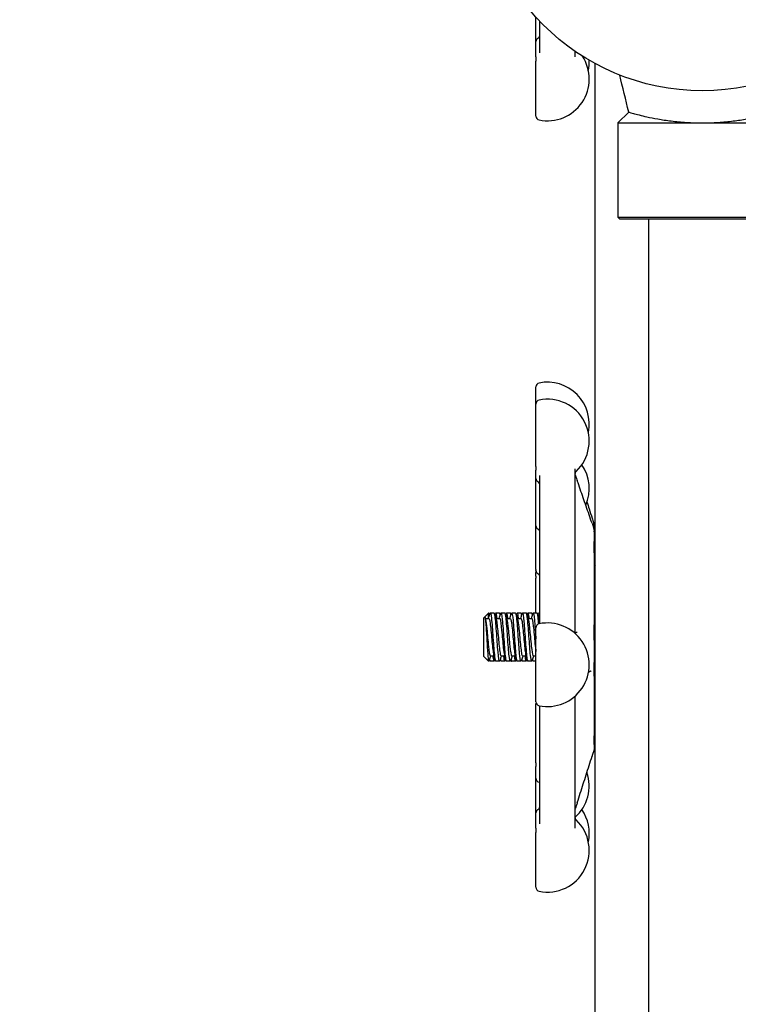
# Model space of a CAD drawing. Header units: inches. Extents: x 24 to 1128, y -69 to 748.
# Tile 333 of 656: x 482.3 to 487.89, y 670.49 to 678.15. Entities that reach past the tile are written whole.
import ezdxf

# ---------------------------------------------------------------- set-up
doc = ezdxf.new("R2010")
doc.units = ezdxf.units.IN
doc.header["$LTSCALE"] = 32
doc.header["$MEASUREMENT"] = 0
doc.layers.add('Dimension (ANSI)', color=7, linetype='Continuous', lineweight=25)
doc.layers.add('Visible (ANSI)', color=7, linetype='Continuous', lineweight=30)
doc.styles.add('Note Text (ANSI)', font='tahoma.ttf')
doc.dimstyles.new('SB Fraction-16 (ANSI)', dxfattribs={"dimscale": 32, "dimtxt": 0.125, "dimasz": 0.098425, "dimexe": 0.125, "dimexo": 0.0625, "dimgap": 0.031496, "dimtad": 0, "dimtih": 1, "dimtoh": 1, "dimdec": 4, "dimrnd": 1e-08, "dimzin": 0, "dimdsep": 46, "dimlunit": 5, "dimtxsty": 'Note Text (ANSI)', "dimcen": 0.09, "dimdle": 0.393701, "dimclrd": 256, "dimclre": 256, "dimclrt": 256, "dimadec": 0, "dimazin": 3, "dimtfac": 0.96, "dimtofl": 0, "dimtmove": 0, "dimatfit": 3, "dimfxl": 1, "dimfrac": 2, "dimtolj": 1, "dimtzin": 12, "dimlwd": -1, "dimlwe": -1, "dimarcsym": 0})

# ---------------------------------------------------------------- blocks, each defined once
blk = doc.blocks.new('*D18')
at = {"layer": 'Defpoints', "color": 0, "transparency": 16777216}
for p in [(496.2806, 687.6685), (344.4743, 549.6685), (496.2806, 549.6685)]:
    blk.add_point(p, dxfattribs=at)
at = {"layer": 'Dimension (ANSI)', "transparency": 16777216}
for p, q in [((494.2806, 687.6685), (340.4743, 687.6685)), ((344.4743, 684.5189), (344.4743, 621.7677)), ((344.4743, 552.8181), (344.4743, 615.5693)), ((494.2806, 549.6685), (340.4743, 549.6685))]:
    blk.add_line(p, q, dxfattribs=at)
for points in [[(343.9494, 684.5189), (344.9993, 684.5189), (344.4743, 687.6685)], [(343.9494, 552.8181), (344.9993, 552.8181), (344.4743, 549.6685)]]:
    blk.add_solid(points, dxfattribs=at)
at = {"layer": 'Dimension (ANSI)', "transparency": 16777216, "insert": (340.3723, 620.7599), "char_height": 4, "attachment_point": 1, "style": 'Note Text (ANSI)'}
blk.add_mtext('\\A1;138', dxfattribs=at)

msp = doc.modelspace()

# ---------------------------------------------------------------- linework, layer by layer
at = {"layer": 'Visible (ANSI)'}
for p, q in [((486.31659, 677.98011), (486.31659, 678.17109)), ((486.34784, 677.89427), (486.34784, 678.1376)), ((486.31659, 677.86212), (486.31659, 677.98011)), ((486.62034, 677.90596), (486.62034, 677.86257)), ((486.31659, 677.86212), (486.31659, 677.82823)), ((486.31659, 677.40173), (486.31659, 677.82823)), ((486.77909, 668.83214), (486.77909, 677.80885)), ((487.03929, 677.43211), (486.95534, 677.34815)), ((486.95534, 677.34815), (488.26784, 677.34815)), ((486.95534, 677.34815), (486.95534, 676.61378)), ((486.95534, 676.61378), (488.26784, 676.61378)), ((486.97097, 676.59815), (486.95534, 676.61378)), ((488.25222, 676.59815), (486.97097, 676.59815)), ((487.19159, 676.59815), (487.19159, 640.98303)), ((486.31659, 675.16104), (486.31659, 675.29386)), ((486.31659, 674.67531), (486.31659, 675.16104)), ((486.31659, 674.67531), (486.31659, 674.64718)), ((486.31659, 674.58265), (486.31659, 674.64718)), ((486.34784, 673.45988), (486.34784, 674.60507)), ((486.62034, 674.65725), (486.62034, 673.3777)), ((486.31659, 674.2149), (486.31659, 674.58265)), ((486.31659, 673.8748), (486.31659, 674.2149)), ((486.77034, 674.19151), (486.77034, 674.21498)), ((486.77034, 674.19154), (486.77034, 674.1744)), ((486.77034, 674.17277), (486.77034, 674.1744)), ((486.77034, 674.1679), (486.77034, 674.17269)), ((486.77034, 674.1679), (486.77034, 674.09289)), ((486.77034, 674.00291), (486.77034, 674.09289)), ((486.77034, 674.00291), (486.77034, 673.44229)), ((486.77868, 673.90779), (486.77909, 673.90779)), ((486.31659, 673.8748), (486.31659, 673.86755)), ((486.31659, 673.86717), (486.31659, 673.86755)), ((486.31659, 673.8226), (486.31659, 673.85051)), ((486.31659, 673.8226), (486.31659, 673.80619)), ((486.31659, 673.53529), (486.31659, 673.80619)), ((485.91728, 673.50361), (485.94656, 673.53529)), ((485.94656, 673.49362), (485.94656, 673.53529)), ((485.95076, 673.53529), (485.94656, 673.53529)), ((485.99242, 673.53529), (485.96153, 673.53529)), ((486.03409, 673.53529), (486.0032, 673.53529)), ((486.07576, 673.53529), (486.04487, 673.53529)), ((486.11742, 673.53529), (486.08653, 673.53529)), ((486.15909, 673.53529), (486.1282, 673.53529)), ((486.20076, 673.53529), (486.16987, 673.53529)), ((486.24242, 673.53529), (486.21153, 673.53529)), ((486.28409, 673.53529), (486.2532, 673.53529)), ((486.32576, 673.53529), (486.29487, 673.53529)), ((486.34784, 673.53529), (486.33653, 673.53529)), ((485.90909, 673.49475), (485.91728, 673.50361)), ((485.90909, 673.49475), (485.90909, 673.20087)), ((485.92209, 673.49362), (485.95076, 673.49362)), ((486.00543, 673.49362), (486.03409, 673.49362)), ((486.08876, 673.49362), (486.11743, 673.49362)), ((486.17209, 673.49362), (486.20076, 673.49362)), ((486.25543, 673.49362), (486.28409, 673.49362)), ((486.33876, 673.49362), (486.34784, 673.49362)), ((486.77034, 673.32453), (486.77034, 673.44229)), ((486.31659, 672.84507), (486.31659, 673.4207)), ((486.77034, 673.32453), (486.77034, 673.15054)), ((485.90909, 673.20087), (485.90909, 673.20083)), ((485.90909, 673.20083), (485.9095, 673.2004)), ((485.9095, 673.2004), (485.94656, 673.16029)), ((485.94656, 673.16029), (485.94656, 673.16963)), ((485.95076, 673.16029), (485.94656, 673.16029)), ((485.96153, 673.20196), (485.9902, 673.20196)), ((485.99242, 673.16029), (485.96153, 673.16029)), ((486.03409, 673.16029), (486.0032, 673.16029)), ((486.04487, 673.20196), (486.07353, 673.20196)), ((486.07576, 673.16029), (486.04487, 673.16029)), ((486.11742, 673.16029), (486.08653, 673.16029)), ((486.1282, 673.20196), (486.15687, 673.20196)), ((486.15909, 673.16029), (486.1282, 673.16029)), ((486.20076, 673.16029), (486.16987, 673.16029)), ((486.21153, 673.20196), (486.2402, 673.20196)), ((486.24242, 673.16029), (486.21153, 673.16029)), ((486.28409, 673.16029), (486.2532, 673.16029)), ((486.29487, 673.20196), (486.31659, 673.20196)), ((486.31659, 673.16029), (486.29487, 673.16029)), ((486.77034, 673.04454), (486.77034, 673.15054)), ((486.77034, 673.04454), (486.77034, 672.57959)), ((486.31659, 672.36885), (486.31659, 672.82841)), ((486.62034, 672.88807), (486.62034, 671.86257)), ((486.34784, 671.89427), (486.34784, 672.81324)), ((486.77868, 672.78779), (486.77909, 672.78779)), ((486.77034, 672.51331), (486.77034, 672.57959)), ((486.77034, 672.51331), (486.77034, 672.48079)), ((486.77034, 672.4806), (486.77034, 672.48079)), ((486.31659, 672.36885), (486.31659, 672.34085)), ((486.31659, 672.25003), (486.31659, 672.34085)), ((486.31659, 671.98011), (486.31659, 672.25003)), ((486.31659, 671.86212), (486.31659, 671.98011)), ((486.31659, 671.86212), (486.31659, 671.82823)), ((486.31659, 671.40173), (486.31659, 671.82823))]:
    msp.add_line(p, q, dxfattribs=at)
msp.add_circle((487.61159, 679.34815), 1.75, dxfattribs=at)
for centre, radius, start, end in [((486.34784, 677.98011), 0.03125, 120, 180), ((486.31659, 678.03424), 0.03125, 300, 329.413755), ((486.40659, 677.68954), 0.325, 258.463041, 33.251601), ((486.40659, 677.82236), 0.325, 348.209299, 2.346467), ((486.34784, 677.40173), 0.03125, 180, 258.463041), ((486.34784, 675.29386), 0.03125, 101.536959, 180), ((486.40659, 675.00604), 0.325, 348.209299, 101.536959), ((486.40659, 674.87322), 0.325, 313.449842, 101.536959), ((486.34784, 675.16104), 0.03125, 101.536959, 180), ((486.40659, 674.50546), 0.325, 336.380744, 34.45644), ((486.65159, 674.61459), 0.03125, 133.449842, 180), ((486.34784, 674.58265), 0.03125, 180, 240), ((486.31659, 674.52853), 0.03125, 0, 60), ((486.34784, 674.2149), 0.03125, 180, 240), ((486.73909, 674.19154), 0.03125, 0, 48.711706), ((486.31659, 674.16077), 0.03125, 0, 60), ((486.80159, 673.92904), 0.03125, 180, 223.94552), ((486.34784, 673.86717), 0.03125, 180, 240), ((486.34784, 673.85051), 0.03125, 164.540143, 180), ((486.31659, 673.81305), 0.03125, 0, 60), ((486.34784, 673.4207), 0.03125, 101.536959, 180), ((486.40659, 673.13288), 0.325, 258.463041, 101.536959), ((486.34784, 672.84507), 0.03125, 180, 258.463041), ((486.34784, 672.82841), 0.03125, 164.540143, 180), ((486.80159, 672.76654), 0.03125, 136.05448, 180), ((486.40659, 672.19012), 0.325, 311.152792, 19.038163), ((486.34784, 672.25003), 0.03125, 180, 258.463041), ((486.40659, 672.53784), 0.325, 258.463041, 259.585431), ((486.34784, 671.98011), 0.03125, 120, 180), ((486.31659, 672.03424), 0.03125, 300, 329.413755), ((486.40659, 671.82236), 0.325, 348.209299, 34.45644), ((486.40659, 671.68954), 0.325, 258.463041, 46.550158), ((486.65159, 671.94817), 0.03125, 180, 226.550158), ((486.34784, 671.40173), 0.03125, 180, 258.463041)]:
    msp.add_arc(centre, radius, start, end, dxfattribs=at)
for points, knots in [([(486.34349, 678.01833), (486.3444, 678.01987), (486.3452, 678.02117), (486.34651, 678.02339), (486.34703, 678.02431), (486.34758, 678.02537), (486.34773, 678.02567), (486.34784, 678.02591)], [0.51351333, 0.51351333, 0.51351333, 0.51351333, 0.55704859, 0.55704859, 0.60058386, 0.60058386, 0.62260676, 0.62260676, 0.62260676, 0.62260676]), ([(487.05629, 677.42711), (487.06148, 677.4256), (487.06775, 677.42382), (487.09959, 677.41496), (487.13674, 677.40514), (487.20551, 677.38997), (487.234, 677.38417), (487.29767, 677.373), (487.33286, 677.36763), (487.40778, 677.35852), (487.44761, 677.35478), (487.52908, 677.34975), (487.57072, 677.34847), (487.65246, 677.34847), (487.69411, 677.34975), (487.77558, 677.35478), (487.8154, 677.35852), (487.89032, 677.36763), (487.92551, 677.373), (487.98918, 677.38417), (488.01768, 677.38997), (488.08644, 677.40514), (488.12359, 677.41496), (488.17231, 677.42852), (488.18389, 677.43211), (488.18389, 677.43211)], [0.3885394, 0.3885394, 0.3885394, 0.3885394, 0.5606588, 0.5606588, 1.1213177, 1.1213177, 1.4327287, 1.4327287, 1.7441397, 1.7441397, 2.0555507, 2.0555507, 2.3669617, 2.3669617, 2.6783727, 2.6783727, 2.9897837, 2.9897837, 3.3011947, 3.3011947, 3.6126057, 3.6126057, 4.1732646, 4.1732646, 4.7339234, 4.7339234, 4.7339234, 4.7339234]), ([(486.62034, 674.61497), (486.62035, 674.61418), (486.62035, 674.61339), (486.62035, 674.61213), (486.62036, 674.61171), (486.62036, 674.61104), (486.62037, 674.61083), (486.62037, 674.6105), (486.62037, 674.61039), (486.62038, 674.61015), (486.62038, 674.61002), (486.62038, 674.60983), (486.62039, 674.60976), (486.62039, 674.60966), (486.62039, 674.60963), (486.62039, 674.60955), (486.62039, 674.6095), (486.6204, 674.6094), (486.6204, 674.60935), (486.6204, 674.60929), (486.6204, 674.60927), (486.6204, 674.60922), (486.6204, 674.60921), (486.6204, 674.60919), (486.6204, 674.60919), (486.6204, 674.60919)], [0.010278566, 0.010278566, 0.010278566, 0.010278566, 0.019883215, 0.019883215, 0.024682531, 0.024682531, 0.026751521, 0.026751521, 0.027745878, 0.027745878, 0.028761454, 0.028761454, 0.029267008, 0.029267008, 0.029516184, 0.029516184, 0.030019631, 0.030019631, 0.030755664, 0.030755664, 0.031441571, 0.031441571, 0.032566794, 0.032566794, 0.03348156, 0.03348156, 0.03348156, 0.03348156]), ([(486.62037, 674.61095), (486.62043, 674.61076), (486.62052, 674.61053), (486.62072, 674.61001), (486.62084, 674.60972), (486.62268, 674.6053), (486.62468, 674.60131), (486.62719, 674.59539), (486.62816, 674.59302), (486.63147, 674.58462), (486.63384, 674.57816), (486.63699, 674.56921), (486.63777, 674.56695), (486.63855, 674.56471)], [0.09394711, 0.09394711, 0.09394711, 0.09394711, 0.09670762, 0.09670762, 0.09941434, 0.09941434, 0.13679204, 0.13679204, 0.16145778, 0.16145778, 0.2211622, 0.2211622, 0.24097602, 0.24097602, 0.24097602, 0.24097602]), ([(486.75345, 674.23362), (486.74581, 674.2557), (486.73816, 674.27778), (486.72286, 674.32193), (486.71521, 674.34401), (486.69989, 674.38815), (486.69223, 674.41022), (486.6769, 674.45437), (486.66923, 674.47644), (486.6539, 674.52057), (486.64623, 674.54264), (486.63855, 674.56471)], [0.47801542, 0.47801542, 0.47801542, 0.47801542, 0.67299233, 0.67299233, 0.86796925, 0.86796925, 1.06294616, 1.06294616, 1.25792307, 1.25792307, 1.45289998, 1.45289998, 1.45289998, 1.45289998]), ([(486.71381, 674.39945), (486.71946, 674.38174), (486.72511, 674.36404), (486.73841, 674.32233), (486.74606, 674.29833), (486.7537, 674.27433)], [1.28381628, 1.28381628, 1.28381628, 1.28381628, 1.42769616, 1.42769616, 1.62267307, 1.62267307, 1.62267307, 1.62267307]), ([(486.75345, 674.23362), (486.75518, 674.22862), (486.75693, 674.22353), (486.76053, 674.21255), (486.76242, 674.20654), (486.76502, 674.19766), (486.76586, 674.19469), (486.76702, 674.1903), (486.76741, 674.18876), (486.76829, 674.18508), (486.7687, 674.18311), (486.76914, 674.18064), (486.76924, 674.18005), (486.76938, 674.17917), (486.76942, 674.17892), (486.76948, 674.17852), (486.7695, 674.17838), (486.76954, 674.17808), (486.76957, 674.17793), (486.7696, 674.17769), (486.76962, 674.17761), (486.76964, 674.17745), (486.76965, 674.17737), (486.76967, 674.17723), (486.76968, 674.17717), (486.76971, 674.177), (486.76972, 674.17691), (486.76977, 674.17657), (486.76978, 674.17653), (486.76979, 674.1765), (486.76979, 674.1765), (486.76979, 674.1765)], [0, 0, 0, 0, 0.04421352, 0.04421352, 0.09143567, 0.09143567, 0.1148414, 0.1148414, 0.12798974, 0.12798974, 0.14842503, 0.14842503, 0.15488355, 0.15488355, 0.15731825, 0.15731825, 0.15853645, 0.15853645, 0.15976362, 0.15976362, 0.16037577, 0.16037577, 0.16099044, 0.16099044, 0.16160454, 0.16160454, 0.16284514, 0.16284514, 0.16786615, 0.16786615, 0.16893992, 0.16893992, 0.16893992, 0.16893992]), ([(486.7537, 674.27433), (486.75562, 674.26829), (486.75758, 674.26213), (486.76106, 674.25106), (486.76261, 674.24608), (486.76477, 674.23908), (486.76547, 674.23681), (486.76676, 674.23255), (486.76737, 674.23053), (486.76852, 674.22658), (486.76896, 674.22498), (486.76944, 674.22288), (486.76957, 674.22229), (486.76977, 674.22119), (486.76984, 674.22079), (486.76995, 674.22004), (486.76999, 674.21976), (486.77006, 674.21931), (486.77008, 674.21915), (486.77012, 674.21882), (486.77014, 674.21865), (486.77019, 674.21818), (486.77022, 674.21789), (486.77026, 674.21736), (486.77028, 674.21713), (486.7703, 674.21682), (486.7703, 674.21676), (486.77031, 674.21663), (486.77031, 674.21657), (486.77031, 674.21647), (486.77031, 674.21645), (486.77032, 674.21641), (486.77032, 674.21639), (486.77032, 674.21635), (486.77032, 674.21633), (486.77032, 674.21629), (486.77032, 674.21626), (486.77033, 674.21586), (486.77034, 674.21543), (486.77034, 674.21502)], [0, 0, 0, 0, 0.04904125, 0.04904125, 0.08849266, 0.08849266, 0.10811986, 0.10811986, 0.12782693, 0.12782693, 0.15348254, 0.15348254, 0.16326303, 0.16326303, 0.16817878, 0.16817878, 0.17065213, 0.17065213, 0.17188532, 0.17188532, 0.17316402, 0.17316402, 0.17565897, 0.17565897, 0.17810714, 0.17810714, 0.17871796, 0.17871796, 0.17933326, 0.17933326, 0.17948698, 0.17948698, 0.17964227, 0.17964227, 0.17979785, 0.17979785, 0.18010973, 0.18010973, 0.18533912, 0.18533912, 0.18533912, 0.18533912]), ([(486.76965, 674.17736), (486.76967, 674.17729), (486.7697, 674.17722), (486.76975, 674.17702), (486.76979, 674.17687), (486.76988, 674.17655), (486.76993, 674.17637), (486.77001, 674.17603), (486.77004, 674.17589), (486.7701, 674.17559), (486.77013, 674.17543), (486.77018, 674.17511), (486.7702, 674.17496), (486.77025, 674.17464), (486.77026, 674.17448), (486.77029, 674.17424), (486.77029, 674.17416), (486.7703, 674.17401), (486.77031, 674.17394), (486.77032, 674.17375), (486.77032, 674.17366), (486.77033, 674.17343), (486.77033, 674.17334), (486.77034, 674.17313), (486.77034, 674.17304), (486.77034, 674.17288), (486.77034, 674.17279), (486.77034, 674.17271)], [0.2261265, 0.2261265, 0.2261265, 0.2261265, 0.227574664, 0.227574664, 0.230038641, 0.230038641, 0.23225074, 0.23225074, 0.233479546, 0.233479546, 0.234712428, 0.234712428, 0.235932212, 0.235932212, 0.23714975, 0.23714975, 0.237762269, 0.237762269, 0.238377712, 0.238377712, 0.239624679, 0.239624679, 0.242081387, 0.242081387, 0.246210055, 0.246210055, 0.250348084, 0.250348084, 0.250348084, 0.250348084]), ([(486.62197, 674.0788), (486.62197, 674.0788), (486.62197, 674.0788), (486.62197, 674.07882), (486.62195, 674.07885), (486.62189, 674.079), (486.62183, 674.07913), (486.62171, 674.07941), (486.62164, 674.07955), (486.62148, 674.0799), (486.62136, 674.08014), (486.62096, 674.08094), (486.62066, 674.08155), (486.62034, 674.08216)], [0.092876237, 0.092876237, 0.092876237, 0.092876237, 0.093349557, 0.093349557, 0.09552105, 0.09552105, 0.097869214, 0.097869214, 0.099519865, 0.099519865, 0.10185373, 0.10185373, 0.107308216, 0.107308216, 0.107308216, 0.107308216]), ([(485.95799, 673.52864), (485.95819, 673.52939), (485.95839, 673.53007), (485.95859, 673.5307), (485.9626, 673.54318), (485.96662, 673.52883), (485.97063, 673.49292), (485.97463, 673.45708), (485.97864, 673.40054), (485.98264, 673.34395), (485.98665, 673.28726), (485.99066, 673.23174), (485.99467, 673.19774), (485.99752, 673.17364), (486.00036, 673.16072), (486.0032, 673.16051)], [6.0162011, 6.0162011, 6.0162011, 6.0162011, 6.061332, 6.061332, 6.061332, 6.968806, 6.968806, 6.968806, 7.8744508, 7.8744508, 7.8744508, 8.7817425, 8.7817425, 8.7817425, 9.424778, 9.424778, 9.424778, 9.424778]), ([(486.03763, 673.16716), (486.03646, 673.1627), (486.03529, 673.16032), (486.03412, 673.16029), (486.03007, 673.16017), (486.02602, 673.18795), (486.02197, 673.23327), (486.01794, 673.27839), (486.01391, 673.33989), (486.00988, 673.39504), (486.00586, 673.44997), (486.00185, 673.49741), (485.99783, 673.51992), (485.99603, 673.53002), (485.99423, 673.53501), (485.99242, 673.53497)], [-15.9749474, -15.9749474, -15.9749474, -15.9749474, -15.710016, -15.710016, -15.710016, -14.7941843, -14.7941843, -14.7941843, -13.8824397, -13.8824397, -13.8824397, -12.9741281, -12.9741281, -12.9741281, -12.5663706, -12.5663706, -12.5663706, -12.5663706]), ([(485.99966, 673.52835), (486.00201, 673.53702), (486.00436, 673.53745), (486.0067, 673.52879), (486.00854, 673.52201), (486.01038, 673.50972), (486.01222, 673.49338)], [9.1577938, 9.1577938, 9.1577938, 9.1577938, 9.68894404, 9.68894404, 9.68894404, 10.10445178, 10.10445178, 10.10445178, 10.10445178]), ([(486.03929, 673.52074), (486.03757, 673.53012), (486.03584, 673.53524), (486.03412, 673.53529), (486.03411, 673.53529), (486.0341, 673.53529), (486.03409, 673.53529)], [-16.10000872, -16.10000872, -16.10000872, -16.10000872, -15.71001603, -15.71001603, -15.71001603, -15.70796327, -15.70796327, -15.70796327, -15.70796327]), ([(486.04133, 673.5286), (486.04182, 673.53045), (486.04231, 673.53193), (486.04279, 673.533), (486.0468, 673.54183), (486.05081, 673.52357), (486.05482, 673.48492), (486.05883, 673.44627), (486.06284, 673.38806), (486.06685, 673.3316), (486.07086, 673.27515), (486.07486, 673.22166), (486.07887, 673.19072), (486.08143, 673.171), (486.08398, 673.16071), (486.08653, 673.16057)], [12.2993864, 12.2993864, 12.2993864, 12.2993864, 12.4100129, 12.4100129, 12.4100129, 13.3168593, 13.3168593, 13.3168593, 14.2236185, 14.2236185, 14.2236185, 15.130291, 15.130291, 15.130291, 15.7079633, 15.7079633, 15.7079633, 15.7079633]), ([(486.12097, 673.16701), (486.12034, 673.16465), (486.11972, 673.16289), (486.1191, 673.16178), (486.11505, 673.15458), (486.111, 673.17511), (486.10696, 673.21571), (486.10292, 673.25623), (486.09888, 673.31583), (486.09484, 673.37241), (486.09082, 673.42888), (486.08679, 673.4811), (486.08276, 673.50978), (486.08042, 673.52639), (486.07809, 673.5349), (486.07576, 673.53498)], [-22.2581327, -22.2581327, -22.2581327, -22.2581327, -22.1173036, -22.1173036, -22.1173036, -21.2019377, -21.2019377, -21.2019377, -20.2886606, -20.2886606, -20.2886606, -19.3773067, -19.3773067, -19.3773067, -18.8495559, -18.8495559, -18.8495559, -18.8495559]), ([(486.08299, 673.52839), (486.08563, 673.53805), (486.08826, 673.53727), (486.0909, 673.52524), (486.09245, 673.51816), (486.094, 673.50724), (486.09555, 673.49341)], [15.4409791, 15.4409791, 15.4409791, 15.4409791, 16.03687738, 16.03687738, 16.03687738, 16.38763709, 16.38763709, 16.38763709, 16.38763709]), ([(486.12262, 673.52087), (486.12145, 673.52729), (486.12027, 673.53171), (486.1191, 673.5338), (486.11854, 673.53479), (486.11798, 673.53526), (486.11742, 673.53522)], [-22.38319403, -22.38319403, -22.38319403, -22.38319403, -22.11730363, -22.11730363, -22.11730363, -21.99114858, -21.99114858, -21.99114858, -21.99114858]), ([(486.12466, 673.52854), (486.12543, 673.53145), (486.12619, 673.53346), (486.12696, 673.53447), (486.13097, 673.53976), (486.13498, 673.51782), (486.13898, 673.47669), (486.14299, 673.43556), (486.14699, 673.37612), (486.151, 673.32011), (486.15501, 673.2641), (486.15901, 673.21272), (486.16302, 673.18475), (486.1653, 673.16881), (486.16758, 673.16067), (486.16987, 673.1606)], [18.5825718, 18.5825718, 18.5825718, 18.5825718, 18.7561262, 18.7561262, 18.7561262, 19.6623744, 19.6623744, 19.6623744, 20.5685395, 20.5685395, 20.5685395, 21.474622, 21.474622, 21.474622, 21.9911486, 21.9911486, 21.9911486, 21.9911486]), ([(486.2043, 673.16694), (486.20411, 673.16624), (486.20392, 673.16559), (486.20374, 673.165), (486.19972, 673.15235), (486.1957, 673.16659), (486.19169, 673.20247), (486.18767, 673.23832), (486.18366, 673.295), (486.17965, 673.35173), (486.17564, 673.40841), (486.17163, 673.4639), (486.16762, 673.49788), (486.16477, 673.52195), (486.16193, 673.53486), (486.15909, 673.53507)], [-28.541318, -28.541318, -28.541318, -28.541318, -28.4988988, -28.4988988, -28.4988988, -27.5903346, -27.5903346, -27.5903346, -26.6825411, -26.6825411, -26.6825411, -25.7754795, -25.7754795, -25.7754795, -25.1327412, -25.1327412, -25.1327412, -25.1327412]), ([(486.16633, 673.52844), (486.16923, 673.53904), (486.17213, 673.53683), (486.17503, 673.52125), (486.17632, 673.51436), (486.1776, 673.50491), (486.17888, 673.49345)], [21.72416441, 21.72416441, 21.72416441, 21.72416441, 22.38062274, 22.38062274, 22.38062274, 22.67082239, 22.67082239, 22.67082239, 22.67082239]), ([(486.20596, 673.52097), (486.20522, 673.52502), (486.20448, 673.52825), (486.20374, 673.53058), (486.20274, 673.53371), (486.20175, 673.53519), (486.20076, 673.53511)], [-28.66637934, -28.66637934, -28.66637934, -28.66637934, -28.4988988, -28.4988988, -28.4988988, -28.27433388, -28.27433388, -28.27433388, -28.27433388]), ([(486.20799, 673.52848), (486.20902, 673.53238), (486.21005, 673.53468), (486.21108, 673.53518), (486.21508, 673.53714), (486.21908, 673.51185), (486.22309, 673.46854), (486.22709, 673.42524), (486.23109, 673.36486), (486.2351, 673.30946), (486.2391, 673.25406), (486.24311, 673.20482), (486.24711, 673.17973), (486.24914, 673.167), (486.25117, 673.16062), (486.2532, 673.16061)], [24.8657571, 24.8657571, 24.8657571, 24.8657571, 25.0981395, 25.0981395, 25.0981395, 26.0038186, 26.0038186, 26.0038186, 26.9094187, 26.9094187, 26.9094187, 27.8149406, 27.8149406, 27.8149406, 28.2743339, 28.2743339, 28.2743339, 28.2743339]), ([(486.28763, 673.16695), (486.28385, 673.15302), (486.28007, 673.16216), (486.27628, 673.19187), (486.27224, 673.22359), (486.2682, 673.27807), (486.26416, 673.33506), (486.26012, 673.39199), (486.25609, 673.45017), (486.25205, 673.48804), (486.24884, 673.51815), (486.24563, 673.53489), (486.24242, 673.53515)], [-34.8245034, -34.8245034, -34.8245034, -34.8245034, -33.9686925, -33.9686925, -33.9686925, -33.0546668, -33.0546668, -33.0546668, -32.141653, -32.141653, -32.141653, -31.4159265, -31.4159265, -31.4159265, -31.4159265]), ([(486.24966, 673.5285), (486.25281, 673.54), (486.25596, 673.53617), (486.25912, 673.51695), (486.26015, 673.51065), (486.26118, 673.50273), (486.26222, 673.4935)], [28.00734972, 28.00734972, 28.00734972, 28.00734972, 28.72038471, 28.72038471, 28.72038471, 28.9540077, 28.9540077, 28.9540077, 28.9540077]), ([(486.28929, 673.52105), (486.289, 673.52263), (486.28871, 673.52408), (486.28842, 673.5254), (486.28698, 673.53194), (486.28553, 673.53509), (486.28409, 673.53501)], [-34.94956464, -34.94956464, -34.94956464, -34.94956464, -34.88377186, -34.88377186, -34.88377186, -34.55751919, -34.55751919, -34.55751919, -34.55751919]), ([(486.29133, 673.52833), (486.29293, 673.53439), (486.29453, 673.5366), (486.29614, 673.53443), (486.30026, 673.52887), (486.30438, 673.49456), (486.3085, 673.4447), (486.3112, 673.41205), (486.31389, 673.37324), (486.31659, 673.3352)], [31.1489424, 31.1489424, 31.1489424, 31.1489424, 31.5116481, 31.5116481, 31.5116481, 32.4435606, 32.4435606, 32.4435606, 33.0538425, 33.0538425, 33.0538425, 33.0538425]), ([(486.33889, 673.45061), (486.3383, 673.45759), (486.33771, 673.46427), (486.33712, 673.47056), (486.33333, 673.51104), (486.32955, 673.53509), (486.32576, 673.53527)], [-38.68929977, -38.68929977, -38.68929977, -38.68929977, -38.55601033, -38.55601033, -38.55601033, -37.69911184, -37.69911184, -37.69911184, -37.69911184]), ([(486.33299, 673.52865), (486.33705, 673.54375), (486.3411, 673.53175), (486.34515, 673.49711), (486.34528, 673.49597), (486.34542, 673.49481), (486.34555, 673.49362)], [34.29053502, 34.29053502, 34.29053502, 34.29053502, 35.20708057, 35.20708057, 35.20708057, 35.23719301, 35.23719301, 35.23719301, 35.23719301]), ([(485.91728, 673.50361), (485.91765, 673.50401), (485.91801, 673.50411), (485.91974, 673.50322), (485.92107, 673.49842), (485.92376, 673.48113), (485.92509, 673.46861), (485.92779, 673.43723), (485.92912, 673.41852), (485.93181, 673.37717), (485.93314, 673.35486), (485.93584, 673.30946), (485.93717, 673.28681), (485.93986, 673.24419), (485.9412, 673.22472), (485.94389, 673.19164), (485.94522, 673.1785), (485.94656, 673.16963)], [-1.2427303, -1.2427303, -1.2427303, -1.2427303, -1.200467, -1.200467, -1.0416694, -1.0416694, -0.8786368, -0.8786368, -0.7113708, -0.7113708, -0.5398726, -0.5398726, -0.3641439, -0.3641439, -0.1841858, -0.1841858, 0, 0, 0, 0]), ([(485.92435, 673.48526), (485.92781, 673.47243), (485.93127, 673.44552), (485.93472, 673.4113), (485.939, 673.369), (485.94327, 673.31669), (485.94755, 673.27582), (485.95182, 673.23497), (485.95609, 673.20668), (485.96036, 673.20253), (485.96075, 673.20215), (485.96114, 673.20197), (485.96153, 673.20199)], [6.621339, 6.621339, 6.621339, 6.621339, 7.4033745, 7.4033745, 7.4033745, 8.3701398, 8.3701398, 8.3701398, 9.3362117, 9.3362117, 9.3362117, 9.424778, 9.424778, 9.424778, 9.424778]), ([(485.95076, 673.49344), (485.95396, 673.49321), (485.95716, 673.48035), (485.96036, 673.45702), (485.96464, 673.4259), (485.96891, 673.37701), (485.97318, 673.33038), (485.97745, 673.28375), (485.98172, 673.24067), (485.98599, 673.21878), (485.98664, 673.21545), (485.98729, 673.21262), (485.98794, 673.2103)], [6.2831853, 6.2831853, 6.2831853, 6.2831853, 7.0074496, 7.0074496, 7.0074496, 7.9736666, 7.9736666, 7.9736666, 8.9397805, 8.9397805, 8.9397805, 9.0866243, 9.0866243, 9.0866243, 9.0866243]), ([(486.00769, 673.48514), (486.00899, 673.48047), (486.01029, 673.47384), (486.0116, 673.46536), (486.01587, 673.43759), (486.02014, 673.39064), (486.0244, 673.34372), (486.02867, 673.29681), (486.03294, 673.25122), (486.03721, 673.2256), (486.03976, 673.21028), (486.04231, 673.20235), (486.04487, 673.20226)], [12.9045243, 12.9045243, 12.9045243, 12.9045243, 13.1994868, 13.1994868, 13.1994868, 14.1650562, 14.1650562, 14.1650562, 15.1305271, 15.1305271, 15.1305271, 15.7079633, 15.7079633, 15.7079633, 15.7079633]), ([(486.03409, 673.49345), (486.03514, 673.49353), (486.03619, 673.49225), (486.03723, 673.48955), (486.0415, 673.47854), (486.04577, 673.44409), (486.05004, 673.4003), (486.05431, 673.35651), (486.05858, 673.3046), (486.06285, 673.26579), (486.06566, 673.24024), (486.06846, 673.22084), (486.07127, 673.21045)], [12.5663706, 12.5663706, 12.5663706, 12.5663706, 12.8032209, 12.8032209, 12.8032209, 13.7688308, 13.7688308, 13.7688308, 14.734342, 14.734342, 14.734342, 15.3698096, 15.3698096, 15.3698096, 15.3698096]), ([(486.09102, 673.48525), (486.09442, 673.47263), (486.09782, 673.44646), (486.10121, 673.41304), (486.10548, 673.3711), (486.10975, 673.31889), (486.11401, 673.27775), (486.11827, 673.2367), (486.12252, 673.2078), (486.12678, 673.20279), (486.12725, 673.20224), (486.12773, 673.20198), (486.1282, 673.20201)], [19.1877096, 19.1877096, 19.1877096, 19.1877096, 19.9564324, 19.9564324, 19.9564324, 20.9213285, 20.9213285, 20.9213285, 21.8840483, 21.8840483, 21.8840483, 21.9911486, 21.9911486, 21.9911486, 21.9911486]), ([(486.11743, 673.49343), (486.12057, 673.4932), (486.12371, 673.48085), (486.12685, 673.4583), (486.13112, 673.42769), (486.13539, 673.37915), (486.13965, 673.3325), (486.14392, 673.28586), (486.14818, 673.2424), (486.15245, 673.21987), (486.15317, 673.21607), (486.15389, 673.21289), (486.15461, 673.21033)], [18.8495559, 18.8495559, 18.8495559, 18.8495559, 19.5604441, 19.5604441, 19.5604441, 20.5253788, 20.5253788, 20.5253788, 21.4902198, 21.4902198, 21.4902198, 21.6529949, 21.6529949, 21.6529949, 21.6529949]), ([(486.17435, 673.48505), (486.1761, 673.47876), (486.17784, 673.46902), (486.17959, 673.45618), (486.18393, 673.42425), (486.18827, 673.37409), (486.19261, 673.32685), (486.19695, 673.27963), (486.20129, 673.23671), (486.20563, 673.21616), (486.2076, 673.20685), (486.20957, 673.20226), (486.21153, 673.2023)], [25.4708949, 25.4708949, 25.4708949, 25.4708949, 25.8655971, 25.8655971, 25.8655971, 26.8476199, 26.8476199, 26.8476199, 27.8292662, 27.8292662, 27.8292662, 28.2743339, 28.2743339, 28.2743339, 28.2743339]), ([(486.20076, 673.49333), (486.20231, 673.49342), (486.20386, 673.4906), (486.20542, 673.48472), (486.20976, 673.4683), (486.2141, 673.4285), (486.21844, 673.38209), (486.22278, 673.33571), (486.22712, 673.28409), (486.23146, 673.24899), (486.23362, 673.23153), (486.23578, 673.21841), (486.23794, 673.21054)], [25.1327412, 25.1327412, 25.1327412, 25.1327412, 25.4839322, 25.4839322, 25.4839322, 26.4661023, 26.4661023, 26.4661023, 27.4478945, 27.4478945, 27.4478945, 27.9361802, 27.9361802, 27.9361802, 27.9361802]), ([(486.25769, 673.48537), (486.26201, 673.46959), (486.26633, 673.43054), (486.27066, 673.38454), (486.27499, 673.33847), (486.27932, 673.28676), (486.28365, 673.25112), (486.28739, 673.22032), (486.29113, 673.20229), (486.29487, 673.20203)], [31.7540802, 31.7540802, 31.7540802, 31.7540802, 32.7319702, 32.7319702, 32.7319702, 33.7114291, 33.7114291, 33.7114291, 34.5575192, 34.5575192, 34.5575192, 34.5575192]), ([(486.28409, 673.49361), (486.28823, 673.49348), (486.29236, 673.47094), (486.2965, 673.43434), (486.30083, 673.39602), (486.30516, 673.34341), (486.30949, 673.29858), (486.31186, 673.27408), (486.31422, 673.2523), (486.31659, 673.23568)], [31.4159265, 31.4159265, 31.4159265, 31.4159265, 32.351308, 32.351308, 32.351308, 33.3309049, 33.3309049, 33.3309049, 33.8663136, 33.8663136, 33.8663136, 33.8663136]), ([(486.34662, 673.4523), (486.34713, 673.45382), (486.34753, 673.45556), (486.3478, 673.45825), (486.34784, 673.45906), (486.34784, 673.45988)], [0.236754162, 0.236754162, 0.236754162, 0.236754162, 0.249550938, 0.249550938, 0.254927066, 0.254927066, 0.254927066, 0.254927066]), ([(486.62685, 673.38402), (486.627, 673.38409), (486.6273, 673.38421), (486.62815, 673.38455), (486.62866, 673.38475), (486.63012, 673.3853), (486.63111, 673.38564), (486.63338, 673.38633), (486.63466, 673.38667), (486.63652, 673.38713), (486.63718, 673.38729), (486.63741, 673.38735), (486.63743, 673.38735), (486.63743, 673.38735)], [0, 0, 0, 0, 0.007377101, 0.007377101, 0.01406314, 0.01406314, 0.025814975, 0.025814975, 0.04239606, 0.04239606, 0.056138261, 0.056138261, 0.059141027, 0.059141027, 0.059141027, 0.059141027]), ([(485.9543, 673.16721), (485.95275, 673.16138), (485.95121, 673.15913), (485.94966, 673.16093), (485.94863, 673.16214), (485.94759, 673.16506), (485.94656, 673.16963)], [-9.69176213, -9.69176213, -9.69176213, -9.69176213, -9.34211053, -9.34211053, -9.34211053, -9.10788499, -9.10788499, -9.10788499, -9.10788499]), ([(485.95633, 673.17462), (485.95709, 673.1705), (485.95784, 673.16723), (485.95859, 673.16489), (485.95957, 673.16183), (485.96055, 673.16039), (485.96153, 673.16047)], [5.89113985, 5.89113985, 5.89113985, 5.89113985, 6.06133202, 6.06133202, 6.06133202, 6.28318531, 6.28318531, 6.28318531, 6.28318531]), ([(485.99597, 673.16702), (485.99258, 673.15468), (485.9892, 673.16022), (485.98582, 673.18304), (485.98502, 673.18847), (485.98421, 673.19485), (485.98341, 673.20204)], [-12.83335478, -12.83335478, -12.83335478, -12.83335478, -12.06862067, -12.06862067, -12.06862067, -11.8866968, -11.8866968, -11.8866968, -11.8866968]), ([(486.03967, 673.17468), (486.04071, 673.16898), (486.04175, 673.16487), (486.04279, 673.16258), (486.04349, 673.16106), (486.04418, 673.16034), (486.04487, 673.16039)], [12.17432516, 12.17432516, 12.17432516, 12.17432516, 12.41001289, 12.41001289, 12.41001289, 12.56637061, 12.56637061, 12.56637061, 12.56637061]), ([(486.0793, 673.16715), (486.07643, 673.15667), (486.07356, 673.15868), (486.07069, 673.17379), (486.06938, 673.18073), (486.06806, 673.19038), (486.06674, 673.20213)], [-19.11654009, -19.11654009, -19.11654009, -19.11654009, -18.46771377, -18.46771377, -18.46771377, -18.1698821, -18.1698821, -18.1698821, -18.1698821]), ([(486.123, 673.17474), (486.12432, 673.16753), (486.12564, 673.16285), (486.12696, 673.16111), (486.12738, 673.16056), (486.12779, 673.16031), (486.1282, 673.16033)], [18.45751047, 18.45751047, 18.45751047, 18.45751047, 18.75612624, 18.75612624, 18.75612624, 18.84955592, 18.84955592, 18.84955592, 18.84955592]), ([(486.16263, 673.16723), (486.16029, 673.15857), (486.15794, 673.15813), (486.15559, 673.16677), (486.15376, 673.17354), (486.15192, 673.18584), (486.15008, 673.2022)], [-25.39972539, -25.39972539, -25.39972539, -25.39972539, -24.8691111, -24.8691111, -24.8691111, -24.45306741, -24.45306741, -24.45306741, -24.45306741]), ([(486.20633, 673.17478), (486.20792, 673.16619), (486.2095, 673.16118), (486.21108, 673.1604), (486.21123, 673.16033), (486.21138, 673.16029), (486.21153, 673.1603)], [24.74069577, 24.74069577, 24.74069577, 24.74069577, 25.09813946, 25.09813946, 25.09813946, 25.13274123, 25.13274123, 25.13274123, 25.13274123]), ([(486.24597, 673.16725), (486.24396, 673.15978), (486.24196, 673.15829), (486.23995, 673.16354), (486.23777, 673.16925), (486.23559, 673.18288), (486.23341, 673.20222)], [-31.6829107, -31.6829107, -31.6829107, -31.6829107, -31.22960985, -31.22960985, -31.22960985, -30.73625272, -30.73625272, -30.73625272, -30.73625272]), ([(486.7479, 673.08603), (486.7479, 673.08603), (486.7477, 673.0859), (486.74707, 673.08548), (486.74661, 673.08518), (486.74524, 673.08429), (486.74419, 673.08365), (486.74214, 673.08248), (486.74118, 673.08196), (486.73927, 673.08102), (486.73831, 673.08058), (486.73705, 673.08005), (486.73665, 673.07989), (486.73604, 673.07964), (486.73583, 673.07956), (486.7357, 673.0795)], [0.117693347, 0.117693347, 0.117693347, 0.117693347, 0.126564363, 0.126564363, 0.136369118, 0.136369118, 0.151820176, 0.151820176, 0.163546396, 0.163546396, 0.174401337, 0.174401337, 0.180069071, 0.180069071, 0.186154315, 0.186154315, 0.186154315, 0.186154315]), ([(486.62034, 672.51457), (486.62039, 672.51468), (486.62042, 672.51476), (486.62049, 672.51491), (486.6205, 672.51494), (486.6205, 672.51494)], [0.0912806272, 0.0912806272, 0.0912806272, 0.0912806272, 0.0933756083, 0.0933756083, 0.0971308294, 0.0971308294, 0.0971308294, 0.0971308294]), ([(486.77034, 672.48056), (486.77034, 672.48027), (486.77034, 672.47997), (486.77033, 672.47957), (486.77032, 672.47944), (486.77032, 672.4793), (486.77032, 672.47929), (486.77032, 672.47925), (486.77032, 672.47924), (486.77032, 672.47922), (486.77032, 672.4792), (486.77032, 672.47918), (486.77032, 672.47916), (486.77031, 672.47913), (486.77031, 672.47912), (486.77031, 672.47904), (486.77031, 672.47898), (486.7703, 672.47884), (486.7703, 672.47877), (486.77028, 672.47845), (486.77026, 672.4782), (486.77022, 672.47774), (486.77021, 672.47755), (486.77016, 672.47714), (486.77014, 672.47691), (486.7701, 672.47657), (486.77008, 672.47646), (486.77004, 672.47615), (486.77001, 672.47595), (486.76994, 672.47542), (486.76989, 672.47511), (486.76963, 672.47354), (486.76945, 672.47273), (486.76897, 672.47067), (486.76862, 672.4694), (486.76784, 672.46665), (486.76747, 672.46541), (486.76654, 672.46229), (486.76594, 672.46032), (486.76449, 672.45555), (486.76359, 672.45267), (486.76108, 672.44458), (486.75938, 672.43919), (486.75637, 672.42965), (486.75503, 672.42543), (486.7537, 672.42125)], [0, 0, 0, 0, 0.00362842, 0.00362842, 0.00532519, 0.00532519, 0.00554032, 0.00554032, 0.00564719, 0.00564719, 0.00575426, 0.00575426, 0.00586107, 0.00586107, 0.00596752, 0.00596752, 0.00651065, 0.00651065, 0.00722842, 0.00722842, 0.00979214, 0.00979214, 0.01150055, 0.01150055, 0.01323284, 0.01323284, 0.01408567, 0.01408567, 0.01568092, 0.01568092, 0.01876516, 0.01876516, 0.03322078, 0.03322078, 0.05370694, 0.05370694, 0.06706984, 0.06706984, 0.0851491, 0.0851491, 0.10914392, 0.10914392, 0.1514834, 0.1514834, 0.1854543, 0.1854543, 0.1854543, 0.1854543]), ([(486.6388, 672.06134), (486.64647, 672.08533), (486.65414, 672.10932), (486.66948, 672.1573), (486.67715, 672.18129), (486.69248, 672.22928), (486.70014, 672.25327), (486.71545, 672.30126), (486.72311, 672.32526), (486.73841, 672.37325), (486.74606, 672.39725), (486.7537, 672.42125)], [0.6477885, 0.6477885, 0.6477885, 0.6477885, 0.84276542, 0.84276542, 1.03774233, 1.03774233, 1.23271925, 1.23271925, 1.42769616, 1.42769616, 1.62267307, 1.62267307, 1.62267307, 1.62267307]), ([(486.6388, 672.06134), (486.63595, 672.05244), (486.63307, 672.04348), (486.62828, 672.02897), (486.62624, 672.0229), (486.62358, 672.0153), (486.62274, 672.01299), (486.62115, 672.00875), (486.62078, 672.00764), (486.62061, 672.00655), (486.62059, 672.00642), (486.62056, 672.00612), (486.62054, 672.00599), (486.62052, 672.00575), (486.62051, 672.00565), (486.62049, 672.00549), (486.62049, 672.00543), (486.62048, 672.00531), (486.62047, 672.00525), (486.62046, 672.00507), (486.62045, 672.00496), (486.62044, 672.00464), (486.62043, 672.00447), (486.62039, 672.00367), (486.62038, 672.00324), (486.62034, 672.00114), (486.62034, 671.99954), (486.62034, 671.99791)], [0, 0, 0, 0, 0.07240015, 0.07240015, 0.12884673, 0.12884673, 0.15776448, 0.15776448, 0.18742127, 0.18742127, 0.19102978, 0.19102978, 0.19284515, 0.19284515, 0.1937591, 0.1937591, 0.19421308, 0.19421308, 0.19466735, 0.19466735, 0.19558844, 0.19558844, 0.19742089, 0.19742089, 0.20472787, 0.20472787, 0.23309585, 0.23309585, 0.23309585, 0.23309585]), ([(486.34349, 672.01833), (486.3444, 672.01987), (486.3452, 672.02117), (486.34651, 672.02339), (486.34703, 672.02431), (486.34758, 672.02537), (486.34773, 672.02567), (486.34784, 672.02591)], [0.51351333, 0.51351333, 0.51351333, 0.51351333, 0.55704859, 0.55704859, 0.60058386, 0.60058386, 0.62260676, 0.62260676, 0.62260676, 0.62260676])]:
    msp.add_open_spline(points, degree=3, knots=knots, dxfattribs=at)
for points in [[(487.03929, 677.43211), (487.01593, 677.52825), (486.99225, 677.62431), (486.96889, 677.72044)], [(487.03929, 677.43211), (487.03929, 677.43211), (487.04485, 677.43039), (487.05629, 677.42711)], [(485.94853, 673.49362), (485.95171, 673.50529), (485.95486, 673.51697), (485.95799, 673.52865)], [(485.95596, 673.52076), (485.95422, 673.5301), (485.95249, 673.53516), (485.95076, 673.53526)], [(485.9543, 673.52865), (485.95491, 673.52635), (485.95553, 673.52406), (485.95615, 673.52177)], [(485.99597, 673.52865), (485.99984, 673.51421), (486.00373, 673.49978), (486.00769, 673.48537)], [(485.99781, 673.52177), (485.99843, 673.52406), (485.99905, 673.52635), (485.99966, 673.52865)], [(486.03187, 673.49362), (486.03505, 673.50529), (486.03819, 673.51697), (486.04133, 673.52865)], [(486.03763, 673.52865), (486.03825, 673.52635), (486.03886, 673.52406), (486.03948, 673.52177)], [(486.0793, 673.52865), (486.08317, 673.51421), (486.08707, 673.49978), (486.09102, 673.48537)], [(486.08115, 673.52177), (486.08176, 673.52406), (486.08238, 673.52635), (486.08299, 673.52865)], [(486.1152, 673.49362), (486.11838, 673.50529), (486.12153, 673.51697), (486.12466, 673.52865)], [(486.12097, 673.52865), (486.12158, 673.52635), (486.1222, 673.52406), (486.12281, 673.52177)], [(486.16263, 673.52865), (486.1665, 673.51421), (486.1704, 673.49978), (486.17435, 673.48537)], [(486.16448, 673.52177), (486.1651, 673.52406), (486.16571, 673.52635), (486.16633, 673.52865)], [(486.19853, 673.49362), (486.20171, 673.50529), (486.20486, 673.51697), (486.20799, 673.52865)], [(486.2043, 673.52865), (486.20491, 673.52635), (486.20553, 673.52406), (486.20615, 673.52177)], [(486.24597, 673.52865), (486.24984, 673.51421), (486.25373, 673.49978), (486.25769, 673.48537)], [(486.24781, 673.52177), (486.24843, 673.52406), (486.24905, 673.52635), (486.24966, 673.52865)], [(486.28187, 673.49362), (486.28505, 673.50529), (486.28819, 673.51697), (486.29133, 673.52865)], [(486.28763, 673.52865), (486.28825, 673.52635), (486.28886, 673.52406), (486.28948, 673.52177)], [(486.3293, 673.52865), (486.33317, 673.51421), (486.33707, 673.49978), (486.34102, 673.48537)], [(486.33115, 673.52177), (486.33176, 673.52406), (486.33238, 673.52635), (486.33299, 673.52865)], [(485.92051, 673.49944), (485.92179, 673.49475), (485.92307, 673.49006), (485.92435, 673.48537)], [(486.34102, 673.48507), (486.34292, 673.47807), (486.34482, 673.46698), (486.34673, 673.45256)], [(486.62034, 673.38138), (486.62251, 673.38226), (486.62468, 673.38314), (486.62685, 673.38402)], [(485.99966, 673.16693), (485.99579, 673.18137), (485.99189, 673.1958), (485.98794, 673.21022)], [(486.08299, 673.16693), (486.07912, 673.18137), (486.07522, 673.1958), (486.07127, 673.21022)], [(486.16633, 673.16693), (486.16246, 673.18137), (486.15856, 673.1958), (486.15461, 673.21022)], [(486.24966, 673.16693), (486.24579, 673.18137), (486.24189, 673.1958), (486.23794, 673.21022)], [(485.9095, 673.2004), (485.90936, 673.20054), (485.90923, 673.2007), (485.90909, 673.20087)], [(485.96376, 673.20196), (485.96058, 673.19029), (485.95743, 673.17862), (485.9543, 673.16693)], [(485.95799, 673.16693), (485.95738, 673.16923), (485.95676, 673.17152), (485.95615, 673.17381)], [(485.99781, 673.17381), (485.9972, 673.17152), (485.99658, 673.16923), (485.99597, 673.16693)], [(486.04709, 673.20196), (486.04391, 673.19029), (486.04076, 673.17862), (486.03763, 673.16693)], [(486.04133, 673.16693), (486.04071, 673.16923), (486.0401, 673.17152), (486.03948, 673.17381)], [(486.08115, 673.17381), (486.08053, 673.17152), (486.07991, 673.16923), (486.0793, 673.16693)], [(486.13043, 673.20196), (486.12725, 673.19029), (486.1241, 673.17862), (486.12097, 673.16693)], [(486.12466, 673.16693), (486.12405, 673.16923), (486.12343, 673.17152), (486.12281, 673.17381)], [(486.16448, 673.17381), (486.16386, 673.17152), (486.16325, 673.16923), (486.16263, 673.16693)], [(486.21376, 673.20196), (486.21058, 673.19029), (486.20743, 673.17862), (486.2043, 673.16693)], [(486.20799, 673.16693), (486.20738, 673.16923), (486.20676, 673.17152), (486.20615, 673.17381)], [(486.24781, 673.17381), (486.2472, 673.17152), (486.24658, 673.16923), (486.24597, 673.16693)], [(486.29709, 673.20196), (486.29391, 673.19029), (486.29076, 673.17862), (486.28763, 673.16693)], [(486.29133, 673.16693), (486.29071, 673.16923), (486.2901, 673.17152), (486.28948, 673.17381)], [(486.28967, 673.17486), (486.2914, 673.16552), (486.29313, 673.16045), (486.29487, 673.16034)], [(486.72653, 673.07577), (486.72959, 673.07702), (486.73265, 673.07826), (486.7357, 673.0795)]]:
    msp.add_open_spline(points, degree=3, dxfattribs=at)

# ---------------------------------------------------------------- dimensions: what is measured, and where the dimension line sits
at = {"layer": 'Dimension (ANSI)'}
dim = msp.add_linear_dim(base=(344.47435, 549.66853), p1=(496.28063, 687.66853), p2=(496.28063, 549.66853), angle=90, dimstyle='SB Fraction-16 (ANSI)', override={"dimgap": 0.031496, "dimdec": 4, "dimtol": 0, "dimlim": 0, "dimtp": 0, "dimtm": 0, "dimtdec": 2, "dimatfit": 1}, dxfattribs=at)
dim.commit()
dim.dimension.update_dxf_attribs({"geometry": '*D18', "text_midpoint": (344.47435, 618.66853), "dimtype": 160})

doc.saveas('drawing.dxf')
